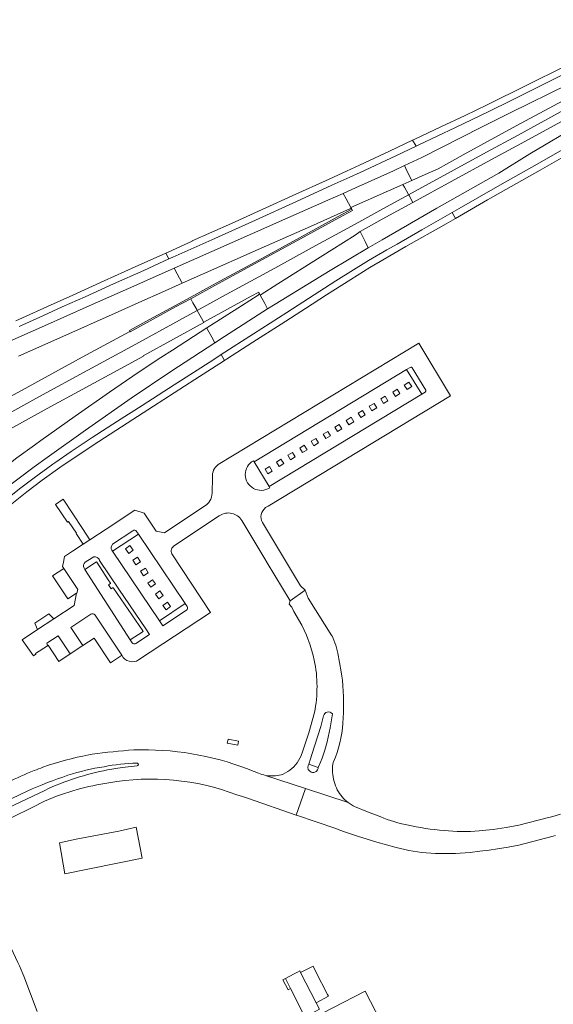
# Model space of a CAD drawing. Header units: metres. Extents: x 166325 to 190320, y 381923 to 404576.
# Tile 1022 of 1056: x 182816 to 183013, y 386482 to 386846. Entities that reach past the tile are written whole.
import ezdxf

# ---------------------------------------------------------------- set-up
doc = ezdxf.new("R2010")
doc.units = ezdxf.units.M
for name, color, linetype, lineweight in [('B-WE-VH-VERHARDING_ASFALT-GV', 8, 'Continuous', 18), ('B-WE-VH-VERHARDING_BETON-GV', 8, 'Continuous', 18), ('B-WE-VH-VERHARDING_BETONSTRAATSTEEN-GV', 8, 'Continuous', 18)]:
    doc.layers.add(name, color=color, linetype=linetype, lineweight=lineweight)

msp = doc.modelspace()

# ---------------------------------------------------------------- linework, layer by layer
at = {"layer": 'B-WE-VH-VERHARDING_ASFALT-GV', "flags": 128}
for points in [[(183055.223, 386837.249), (183053.577, 386840.263), (183053.406, 386840.577), (183031.97, 386829.028), (183018.397, 386822.134), (182996.826, 386811.568), (182986.303, 386806.289), (182964.154, 386795.106), (182957.763, 386792.065), (182958.747, 386789.837), (182960.49, 386786.528), (182965.436, 386788.728), (182970.191, 386790.92), (182979.475, 386796.001), (182999.105, 386806.712), (183019.675, 386817.867), (183042.003, 386830.054), (183054.199, 386836.69)], [(183056.787, 386834.387), (183056.613, 386834.705), (183055.223, 386837.249), (183054.199, 386836.69), (183042.003, 386830.054), (183019.675, 386817.867), (182999.105, 386806.712), (182979.475, 386796.001), (182970.191, 386790.92), (182965.436, 386788.728), (182960.49, 386786.528), (182957.199, 386785.065), (182957.762, 386784.115), (182959.147, 386781.587), (182959.31, 386781.291), (182964.268, 386784.009), (182988.114, 386797.024), (182999.501, 386803.211), (183018.117, 386813.346), (183037.924, 386824.113)], [(183058.341, 386831.541), (183056.954, 386834.08), (183056.787, 386834.387), (183037.924, 386824.113), (183018.117, 386813.346), (182999.501, 386803.211), (182988.114, 386797.024), (182964.268, 386784.009), (182959.31, 386781.291), (182959.478, 386780.984), (182960.877, 386778.426), (182989.663, 386794.156), (183000.953, 386800.268), (183019.579, 386810.427), (183040.176, 386821.626)], [(183060.179, 386828.176), (183060, 386828.503), (183058.341, 386831.541), (183040.176, 386821.626), (183019.579, 386810.427), (183000.953, 386800.268), (182989.663, 386794.156), (182960.877, 386778.426), (182949.566, 386772.236), (182941.409, 386767.749), (182943.272, 386764.02), (182944.437, 386761.684), (182949.503, 386764.695), (182969.743, 386776.279), (182992.66, 386789.324), (183004.053, 386796.411), (183022.392, 386807.239), (183042.658, 386818.553)], [(182957.199, 386785.065), (182960.49, 386786.528), (182958.747, 386789.837), (182957.763, 386792.065), (182953.762, 386790.161), (182939.677, 386783.82), (182935.13, 386781.773), (182936.223, 386779.776), (182937.988, 386776.553), (182951.874, 386782.697)], [(182959.31, 386781.291), (182959.147, 386781.587), (182957.762, 386784.115), (182957.199, 386785.065), (182951.874, 386782.697), (182937.988, 386776.553), (182938.189, 386776.186), (182938.312, 386776.025), (182938.595, 386775.533), (182933.585, 386772.761), (182918.069, 386764.286), (182901.35, 386755.161), (182888.848, 386748.357), (182878.863, 386742.901), (182879.686, 386741.395), (182881.068, 386738.872), (182881.245, 386738.548), (182890.654, 386743.698), (182909.927, 386754.219), (182923.656, 386761.761), (182940.913, 386771.21), (182948.715, 386775.482)], [(182938.189, 386776.186), (182937.988, 386776.553), (182936.223, 386779.776), (182935.13, 386781.773), (182929.558, 386779.264), (182914.675, 386772.71), (182901.661, 386766.989), (182879.1, 386757.006), (182872.694, 386754.171), (182873.832, 386752.091), (182875.577, 386748.904), (182875.734, 386748.617), (182883.17, 386751.922), (182903.773, 386761.038), (182923.106, 386769.607), (182937.865, 386776.154)], [(182926.699, 386758.252), (182939.55, 386766.395), (182941.409, 386767.749), (182949.566, 386772.236), (182960.877, 386778.426), (182959.478, 386780.984), (182959.31, 386781.291), (182948.715, 386775.482), (182940.913, 386771.21), (182923.656, 386761.761), (182909.927, 386754.219), (182890.654, 386743.698), (182881.245, 386738.548), (182881.413, 386738.241), (182882.828, 386735.657), (182883.66, 386734.137), (182883.762, 386734.193), (182901.202, 386743.77), (182903.984, 386745.246), (182904.169, 386744.809), (182904.22, 386744.699), (182904.483, 386744.217), (182911.065, 386748.397)], [(182944.437, 386761.684), (182943.272, 386764.02), (182941.409, 386767.749), (182939.55, 386766.395), (182926.699, 386758.252), (182911.065, 386748.397), (182904.483, 386744.217), (182906.193, 386741.085), (182907.274, 386739.105), (182910.091, 386740.904), (182930.38, 386753.328)], [(182907.274, 386739.105), (182906.193, 386741.085), (182904.483, 386744.217), (182904.22, 386744.699), (182904.217, 386744.654), (182903.791, 386744.226), (182897.559, 386740.198), (182884.814, 386732.085), (182884.791, 386732.07), (182884.939, 386731.799), (182886.645, 386728.682), (182887.779, 386726.611), (182887.803, 386726.627), (182891.284, 386728.892)], [(182881.245, 386738.548), (182881.068, 386738.872), (182879.686, 386741.395), (182878.863, 386742.901), (182873.28, 386739.85), (182863.927, 386734.755), (182856.46, 386730.682), (182856.37, 386730.818), (182838.812, 386721.243), (182818.786, 386710.334), (182799.43, 386699.762), (182791.002, 386695.171), (182791.943, 386693.441), (182793.327, 386690.9), (182793.496, 386690.589), (182801.346, 386694.867), (182822.829, 386706.618), (182840.818, 386716.446), (182858.569, 386726.136), (182874.744, 386734.989)], [(182861.389, 386721.639), (182861.279, 386721.823), (182883.66, 386734.137), (182882.828, 386735.657), (182881.413, 386738.241), (182881.245, 386738.548), (182874.744, 386734.989), (182858.569, 386726.136), (182840.818, 386716.446), (182822.829, 386706.618), (182801.346, 386694.867), (182793.496, 386690.589), (182793.663, 386690.282), (182795.054, 386687.727), (182796.012, 386685.968), (182802.835, 386689.687), (182825.901, 386702.277), (182843.131, 386711.698)], [(182887.779, 386726.611), (182886.645, 386728.682), (182884.939, 386731.799), (182884.791, 386732.07), (182872.173, 386723.94), (182867.862, 386721.162), (182859.401, 386715.614), (182848.856, 386708.352), (182836.154, 386699.511), (182823.477, 386690.542), (182821.118, 386688.808), (182814.651, 386684.053), (182806.616, 386677.865), (182802.334, 386674.362), (182802.552, 386673.953), (182804.329, 386670.689), (182805.413, 386668.697), (182809.48, 386672.097), (182821.016, 386680.792), (182825.895, 386684.278), (182839.973, 386694.338), (182856.925, 386706.139), (182871.527, 386716.035)], [(182836.56, 386543.228), (182830.455, 386541.943), (182832.343, 386530.479), (182860.962, 386536.247), (182858.709, 386547.616), (182852.334, 386546.214)]]:
    msp.add_lwpolyline(points, close=True, dxfattribs=at)
for points in [[(182815.297, 386721.708), (182831.603, 386728.982), (182850.918, 386737.567), (182861.95, 386742.484), (182867.014, 386744.741), (182875.731, 386748.616), (182875.734, 386748.617), (182875.577, 386748.904), (182873.832, 386752.091), (182872.694, 386754.171), (182861.367, 386749.158), (182858.931, 386748.074), (182841.38, 386740.26), (182824.821, 386732.875), (182807.708, 386725.319)], [(182932.091, 386615.825), (182931.743, 386616.767), (182931.129, 386618.369), (182930.989, 386618.317), (182922.265, 386632.321), (182921.067, 386635.223), (182915.557, 386631.279), (182915.269, 386630.03), (182916.174, 386628.965), (182916.977, 386627.332), (182919.841, 386622.303), (182921.619, 386618.542), (182923.016, 386614.875), (182924.11, 386611.106), (182924.505, 386609.365)], [(182933.819, 386608.513), (182933.144, 386611.963)], [(182934.884, 386601.922), (182934.695, 386603.473), (182934.437, 386605.042), (182933.819, 386608.513)], [(182924.541, 386590.009), (182922.48, 386582.48), (182920.121, 386575.536), (182919.66, 386574.18), (182919.601, 386574.063), (182918.687, 386572.268)], [(182923.536, 386574.484), (182925.74, 386581.05), (182926.93, 386584.88), (182927.899, 386588.812)], [(182931.169, 386589.527), (182930.344, 386584.334), (182929.259, 386579.189), (182928.446, 386576.163), (182927.419, 386573.203), (182926.779, 386571.646), (182925.99, 386569.73)], [(182842.515, 386574.627), (182841.184, 386574.369)], [(182922.217, 386570.51), (182922.459, 386570.97), (182923.065, 386572.947), (182923.536, 386574.484)], [(182859.057, 386570.37), (182853.579, 386569.736), (182848.145, 386568.8)], [(182903.87, 386567.61), (182900.691, 386568.841), (182899.892, 386569.181)], [(182931.28, 386567.91), (182931.271, 386570.013), (182931.27, 386570.24), (182931.52, 386571.62), (182931.604, 386571.807)], [(182906.512, 386566.808), (182921.265, 386561.974), (182937.048, 386556.802)], [(182921.265, 386561.974), (182906.512, 386566.808)], [(182912.997, 386567.3), (182912.298, 386567.03)], [(182923.417, 386567.997), (182923.366, 386568.015)], [(182824.97, 386561.271), (182802.463, 386550.575), (182799.34, 386549.091), (182799.975, 386547.535), (182802.129, 386543.134), (182802.17, 386543.191)], [(182895.876, 386559.623), (182898.034, 386558.942), (182900.2, 386558.24), (182917.849, 386552.154), (182919.419, 386556.666), (182921.265, 386561.974)], [(182921.265, 386561.974), (182919.419, 386556.666), (182917.849, 386552.154)], [(182949.068, 386551.471), (182944.15, 386553.288), (182939.3, 386555.28), (182938.9, 386555.53), (182937.048, 386556.802), (182921.265, 386561.974)], [(182801.33, 386552.822), (182818.505, 386560.953)], [(182802.17, 386543.191), (182803.165, 386544.598), (182804.35, 386545.85), (182807.638, 386548.283), (182811.127, 386550.416), (182812.747, 386551.269), (182820.27, 386554.987), (182824.85, 386557.251)], [(182917.849, 386552.154), (182917.934, 386552.125), (182932.418, 386547.131), (182933.32, 386546.82), (182935.29, 386546.085), (182940.46, 386544.34), (182947.552, 386542.082), (182954.749, 386540.183)], [(183015.438, 386552.442), (183012.539, 386551.644), (183011.617, 386551.406), (183010.975, 386551.241), (183000, 386548.416), (182995.31, 386547.528), (182990.586, 386546.84), (182987.887, 386546.539), (182985.397, 386546.32)], [(182982.05, 386538.37), (182985.58, 386538.757), (182989.101, 386539.21), (182992.157, 386539.656), (182996.078, 386540.302), (182999.985, 386541.029), (183012.709, 386544.384), (183013.612, 386544.622)], [(182822.13, 386479.629), (182817.22, 386492.652), (182816.847, 386493.539), (182815.611, 386496.415), (182815.043, 386497.634), (182805.48, 386517.711), (182801.11, 386528.111), (182800.742, 386529.016), (182800.225, 386530.45)]]:
    msp.add_lwpolyline(points, dxfattribs=at)
at = {"layer": 'B-WE-VH-VERHARDING_ASFALT-GV'}
for points in [[(182933.144, 386611.963, 0.0277601), (182932.091, 386615.825)], [(182924.505, 386609.365, -0.1016739), (182924.541, 386590.009)], [(182935.019, 386586.057, 0.0411595), (182934.884, 386601.922)], [(182927.899, 386588.812, -0.6290665), (182931.169, 386589.527)], [(182931.604, 386571.807, 0.0921299), (182935.019, 386586.057)], [(182857.859, 386576.209, 0.0186426), (182842.515, 386574.627)], [(182899.892, 386569.181, 0.099446), (182857.859, 386576.209)], [(182841.184, 386574.369, 0.0400816), (182824.264, 386569.795)], [(182918.687, 386572.268, -0.1606307), (182912.997, 386567.3)], [(182821.054, 386568.587, 0.0245711), (182811.26, 386564.16)], [(182824.264, 386569.795, 0.0075761), (182821.054, 386568.587)], [(182848.145, 386568.8, 0.0652791), (182824.97, 386561.271)], [(182833.533, 386566.832, -0.040552), (182846.872, 386570.021)], [(182846.872, 386570.021, -0.0348466), (182858.98, 386571.361)], [(182858.98, 386571.361, -0.469005), (182859.518, 386570.818)], [(182859.518, 386570.818, -0.3663101), (182859.057, 386570.37)], [(182923.366, 386568.015, -0.412596), (182922.217, 386570.51)], [(182925.99, 386569.73, -0.4964696), (182923.417, 386567.997)], [(182818.505, 386560.953, -0.029218), (182833.533, 386566.832)], [(182848.598, 386564.047, -0.1360886), (182895.876, 386559.623)], [(182906.512, 386566.808, -0.0536309), (182903.87, 386567.61)], [(182912.298, 386567.03, -0.1133826), (182906.512, 386566.808)], [(182932.999, 386561.421, -0.1015727), (182931.28, 386567.91)], [(182824.85, 386557.251, -0.0349978), (182836.888, 386561.57)], [(182836.888, 386561.57, -0.0253487), (182848.598, 386564.047)], [(182937.048, 386556.802, -0.1215868), (182932.999, 386561.421)], [(182958.708, 386548.521, -0.0500145), (182949.068, 386551.471)], [(182972.427, 386546.411, -0.0339601), (182958.708, 386548.521)], [(182985.397, 386546.32, -0.0438705), (182972.427, 386546.411)], [(182954.749, 386540.183, 0.0534036), (182967.481, 386538.041)], [(182967.481, 386538.041, 0.0357597), (182982.05, 386538.37)]]:
    msp.add_lwpolyline(points, format="xyb", dxfattribs=at)
at = {"layer": 'B-WE-VH-VERHARDING_BETON-GV', "flags": 128}
for points in [[(183051.691, 386843.717), (183050.467, 386845.958), (183048.354, 386844.791), (183037.59, 386839.078), (183033.389, 386836.948), (183025.779, 386833.099), (183016.902, 386828.635), (183002.975, 386821.718), (182988.297, 386814.559), (182980.195, 386810.611), (182971.271, 386806.329), (182961.624, 386801.858), (182960.82, 386801.474), (182962.065, 386799.195), (182963.104, 386799.688), (182976.69, 386806.167), (182988.659, 386811.963), (182997.441, 386816.214), (183004.301, 386819.71), (183015.928, 386825.42), (183025.986, 386830.376), (183038.801, 386836.848), (183049.77, 386842.661)], [(183063.426, 386822.229), (183062.234, 386824.414), (183053.475, 386819.393), (183038.321, 386810.655), (183021.174, 386800.887), (183006.78, 386792.645), (182993.018, 386784.774), (182978.037, 386776.218), (182975.428, 386774.726), (182976.623, 386772.538), (182988.507, 386779.371), (183007.863, 386790.398), (183022.504, 386798.761), (183036.916, 386807.017), (183047.416, 386813.051), (183057.034, 386818.565), (183062.82, 386821.893)], [(182937.594, 386787.759), (182941.489, 386789.529), (182954.652, 386795.674), (182962.065, 386799.195), (182960.82, 386801.474), (182952.283, 386797.395), (182941.252, 386792.265), (182936.425, 386790.063), (182928.603, 386786.493), (182917.667, 386781.517), (182905.218, 386775.879), (182893.873, 386770.699), (182879.434, 386764.206), (182879.415, 386764.198), (182870.482, 386760.127), (182869.642, 386759.746), (182870.831, 386757.574), (182872.204, 386758.198), (182886.637, 386764.646), (182902.837, 386771.957), (182917.964, 386778.842), (182931.028, 386784.776)], [(182952.381, 386758.718), (182958.289, 386762.122), (182973.165, 386770.549), (182976.623, 386772.538), (182975.428, 386774.726), (182964.209, 386768.31), (182955.06, 386763.057), (182951.285, 386760.884), (182944.557, 386757.011), (182932.496, 386749.517), (182914.309, 386737.825), (182902.094, 386729.921), (182890.165, 386722.252), (182891.365, 386720.06), (182892.121, 386720.546), (182901.81, 386726.798), (182912.27, 386733.516), (182921.275, 386739.305), (182929.066, 386744.34), (182937.996, 386750.017), (182945.063, 386754.365), (182950.318, 386757.53)], [(182891.365, 386720.06), (182890.165, 386722.252), (182887.022, 386720.231), (182872.742, 386711.052), (182860.928, 386703.454), (182851.873, 386697.683), (182842.457, 386691.567), (182834.712, 386686.48), (182828.623, 386682.253), (182827.897, 386681.724), (182821.029, 386676.711), (182816.072, 386672.984), (182811.931, 386669.696), (182808.8, 386667.183), (182806.912, 386665.541), (182808.519, 386663.578), (182812.235, 386666.659), (182818.358, 386671.508), (182823.972, 386675.836), (182830.524, 386680.538), (182842.844, 386688.759), (182855.367, 386696.908), (182865.162, 386703.211), (182880.422, 386713.027)], [(182841.659, 386653.86), (182838.883, 386658.038), (182831.745, 386668.781), (182828.961, 386666.922), (182833.369, 386660.318), (182833.768, 386660.585), (182836.675, 386656.231), (182836.518, 386656.127), (182839.107, 386652.212)], [(182892.434, 386579.06), (182892.378, 386578.711), (182896.203, 386577.963), (182896.483, 386579.448), (182892.64, 386580.181)]]:
    msp.add_lwpolyline(points, close=True, dxfattribs=at)
msp.add_lwpolyline([(182815.527, 386732.602), (182824.555, 386736.686), (182831.423, 386739.845), (182839.833, 386743.565), (182850.402, 386748.416), (182861.552, 386753.36), (182870.831, 386757.574), (182869.642, 386759.746), (182858.294, 386754.612), (182846.897, 386749.503), (182835.371, 386744.237), (182825.957, 386740.026), (182816.703, 386735.84), (182814.259, 386734.715)], dxfattribs=at)
at = {"layer": 'B-WE-VH-VERHARDING_BETONSTRAATSTEEN-GV', "flags": 128}
for points in [[(182938.312, 386776.025), (182933.301, 386773.195), (182917.866, 386764.755), (182901.034, 386755.573), (182888.256, 386748.598), (182878.619, 386743.346), (182872.961, 386740.262), (182863.632, 386735.159), (182856.201, 386731.132), (182856.344, 386730.858), (182856.37, 386730.818), (182856.46, 386730.682), (182863.927, 386734.755), (182873.28, 386739.85), (182878.863, 386742.901), (182888.848, 386748.357), (182901.35, 386755.161), (182918.069, 386764.286), (182933.585, 386772.761), (182938.595, 386775.533)], [(182902.271, 386682.635), (182907.777, 386673.455), (182964.184, 386707.593), (182958.605, 386716.715)], [(182957.688, 386710.96), (182959.417, 386712.073), (182960.489, 386710.406), (182958.76, 386709.293)], [(182950.702, 386706.857), (182951.71, 386705.173), (182950.05, 386704.18), (182949.042, 386705.864)], [(182955.123, 386709.467), (182956.144, 386707.863), (182954.504, 386706.821), (182953.484, 386708.425)], [(182946.61, 386704.194), (182947.598, 386702.52), (182945.799, 386701.458), (182944.811, 386703.132)], [(182941.667, 386698.999), (182940.677, 386700.578), (182942.277, 386701.581), (182943.267, 386700.002)], [(182934.689, 386694.832), (182933.109, 386693.81), (182932.073, 386695.41), (182933.653, 386696.432)], [(182939.116, 386697.42), (182937.296, 386696.298), (182936.279, 386697.948), (182938.099, 386699.069)], [(182930.514, 386692.249), (182928.785, 386691.187), (182927.778, 386692.825), (182929.508, 386693.888)], [(182919.111, 386687.695), (182920.771, 386688.747), (182921.819, 386687.094), (182920.16, 386686.042)], [(182923.333, 386690.218), (182925.073, 386691.251), (182926.042, 386689.617), (182924.303, 386688.585)], [(182914.783, 386685.044), (182916.492, 386686.066), (182917.472, 386684.429), (182915.762, 386683.406)], [(182910.486, 386682.526), (182912.131, 386683.625), (182913.213, 386682.005), (182911.569, 386680.906)], [(182908.958, 386679.175), (182907.329, 386678.212), (182906.314, 386679.93), (182907.943, 386680.893)], [(182859.566, 386655.942), (182849.985, 386649.597), (182867.292, 386623.94), (182876.856, 386630.3)], [(182857.617, 386649.988), (182855.95, 386648.795), (182854.744, 386650.48), (182856.41, 386651.673)], [(182850.202, 386636.155), (182849.491, 386635.686), (182848.486, 386637.21), (182849.262, 386637.722), (182849.238, 386637.763), (182848.373, 386639.047), (182844.178, 386645.544), (182844.069, 386645.712), (182839.811, 386642.888), (182856.559, 386616.868), (182861.27, 386619.978), (182861.147, 386620.158), (182850.304, 386635.986)], [(182859.183, 386647.428), (182860.322, 386645.692), (182858.62, 386644.577), (182857.482, 386646.312)], [(182831.993, 386643.211), (182827.804, 386640.456), (182833.424, 386631.963), (182836.681, 386634.061), (182836.822, 386634.156), (182837.123, 386635.489)], [(182862.147, 386643.323), (182863.194, 386641.651), (182861.385, 386640.519), (182860.339, 386642.191)], [(182864.747, 386639.054), (182865.838, 386637.536), (182864.136, 386636.313), (182863.045, 386637.831)], [(182867.489, 386634.944), (182868.724, 386633.308), (182867.072, 386632.06), (182865.837, 386633.696)], [(182870.297, 386630.798), (182871.447, 386629.19), (182869.737, 386627.967), (182868.587, 386629.575)], [(182822.32, 386620.687), (182828.256, 386624.614), (182826.425, 386626.42), (182821.308, 386623.041)], [(182830.142, 386608.882), (182834.339, 386611.645), (182829.931, 386618.383), (182825.732, 386615.583), (182825.959, 386614.686), (182826.215, 386614.854)], [(182929.42, 386485.802), (182925.079, 386494.269), (182924.04, 386496.28), (182919.43, 386493.99), (182925.19, 386482.84), (182929.71, 386485.21)], [(182915.724, 386488.035), (182921.04, 386477.63), (182921.041, 386477.627), (182923.728, 386479.007), (182926.463, 386480.412), (182925.19, 386482.84), (182919.43, 386493.99), (182919.11, 386494.58), (182918.318, 386494.162), (182917.024, 386493.478), (182913.81, 386491.78)], [(182915.724, 386488.035), (182913.81, 386491.78), (182912.921, 386491.31), (182914.837, 386487.582)]]:
    msp.add_lwpolyline(points, close=True, dxfattribs=at)
for points in [[(182906.515, 386665.704), (182907.451, 386666.296), (182974.761, 386707.009), (182963.159, 386726.45), (182889.002, 386681.622)], [(182902.025, 386683.059), (182902.271, 386682.635), (182958.605, 386716.715)], [(182958.605, 386716.715), (182959.954, 386717.531)], [(182960.651, 386717.379), (182965.657, 386709.085)], [(182965.495, 386708.409), (182964.184, 386707.593), (182907.777, 386673.455), (182908.03, 386673.032)], [(182886.864, 386676.929), (182886.737, 386671.024)], [(182884.113, 386666.32), (182869.148, 386656.376), (182866.079, 386656.997), (182861.654, 386663.695), (182858.278, 386664.74), (182847.587, 386657.784), (182841.659, 386653.86), (182839.107, 386652.212), (182835.214, 386649.597), (182832.293, 386647.679), (182831.875, 386645.541), (182831.503, 386643.972), (182831.993, 386643.211), (182837.123, 386635.489), (182836.822, 386634.156), (182836.681, 386634.061), (182835.766, 386629.555), (182828.256, 386624.614), (182822.32, 386620.687), (182816.609, 386616.853), (182820.782, 386611.019), (182821.652, 386611.58), (182821.525, 386611.769), (182825.959, 386614.686), (182825.732, 386615.583), (182829.931, 386618.383), (182834.339, 386611.645), (182839.017, 386614.738), (182834.551, 386621.446), (182841.948, 386626.381)], [(182872.552, 386651.458), (182889.399, 386662.659), (182889.608, 386662.801)], [(182897.714, 386660.972), (182906.263, 386646.746)], [(182906.263, 386646.746), (182907.138, 386645.29), (182915.557, 386631.279), (182921.067, 386635.223), (182919.431, 386636.788), (182919.087, 386637.452), (182905.387, 386660.203)], [(182850.015, 386652.187), (182857.483, 386657.171)], [(182858.846, 386656.947), (182859.566, 386655.942), (182876.856, 386630.3), (182877.579, 386629.234)], [(182877.266, 386627.853), (182868.521, 386622.065), (182867.292, 386623.94), (182849.985, 386649.597), (182849.748, 386649.991)], [(182839.936, 386645.531), (182842.425, 386647.225)], [(182844.894, 386646.846), (182845.18, 386646.415), (182845.103, 386646.373), (182845.216, 386646.203)], [(182845.216, 386646.203), (182852.258, 386635.642), (182862.257, 386620.894), (182863.641, 386618.853), (182858.647, 386615.544)], [(182859.611, 386609.432), (182886.206, 386627), (182872.15, 386648.223)], [(182857.25, 386615.819), (182856.559, 386616.868), (182839.811, 386642.888), (182839.483, 386643.396)], [(182841.948, 386626.381), (182834.551, 386621.446), (182839.017, 386614.738), (182843.185, 386617.502), (182849.243, 386608.381), (182853.26, 386611.038), (182853.429, 386611.158)], [(182843.554, 386625.991), (182853.429, 386611.158)], [(182853.429, 386611.158), (182843.554, 386625.991)], [(182924.183, 386570.364), (182922.459, 386570.97), (182922.217, 386570.51)], [(182925.99, 386569.73), (182924.183, 386570.364)], [(182923.366, 386568.015), (182923.417, 386567.997)], [(182969.472, 386436.526), (182966.97, 386441.3), (182960.524, 386453.643), (182960.477, 386453.734), (182943.24, 386487.09), (182927.269, 386478.851), (182924.53, 386477.438)]]:
    msp.add_lwpolyline(points, dxfattribs=at)
at = {"layer": 'B-WE-VH-VERHARDING_BETONSTRAATSTEEN-GV'}
for points in [[(182959.954, 386717.531, -0.4588765), (182960.651, 386717.379)], [(182965.657, 386709.085, -0.4110346), (182965.495, 386708.409)], [(182889.002, 386681.622, 0.2574584), (182886.864, 386676.929)], [(182908.03, 386673.032, -1.0369185), (182902.025, 386683.059)], [(182886.737, 386671.024, -0.1279175), (182885.888, 386668.172)], [(182885.888, 386668.172, -0.1099997), (182884.113, 386666.32)], [(182889.608, 386662.801, -0.4202864), (182897.714, 386660.972)], [(182905.387, 386660.203, -0.3817626), (182906.515, 386665.704)], [(182857.483, 386657.171, -0.4695314), (182858.846, 386656.947)], [(182849.748, 386649.991, -0.3429206), (182850.015, 386652.187)], [(182872.15, 386648.223, -0.4327299), (182872.552, 386651.458)], [(182839.483, 386643.396, -0.3657404), (182839.936, 386645.531)], [(182842.425, 386647.225, -0.3997262), (182844.894, 386646.846)], [(182877.579, 386629.234, -0.4336249), (182877.266, 386627.853)], [(182841.948, 386626.381, -0.3947753), (182843.554, 386625.991)], [(182843.554, 386625.991, 0.3947753), (182841.948, 386626.381)], [(182858.647, 386615.544, -0.4531672), (182857.25, 386615.819)], [(182853.429, 386611.158, 0.4360748), (182859.611, 386609.432)], [(182922.217, 386570.51, 0.412596), (182923.366, 386568.015)], [(182923.417, 386567.997, 0.4964696), (182925.99, 386569.73)]]:
    msp.add_lwpolyline(points, format="xyb", dxfattribs=at)

doc.saveas('drawing.dxf')
